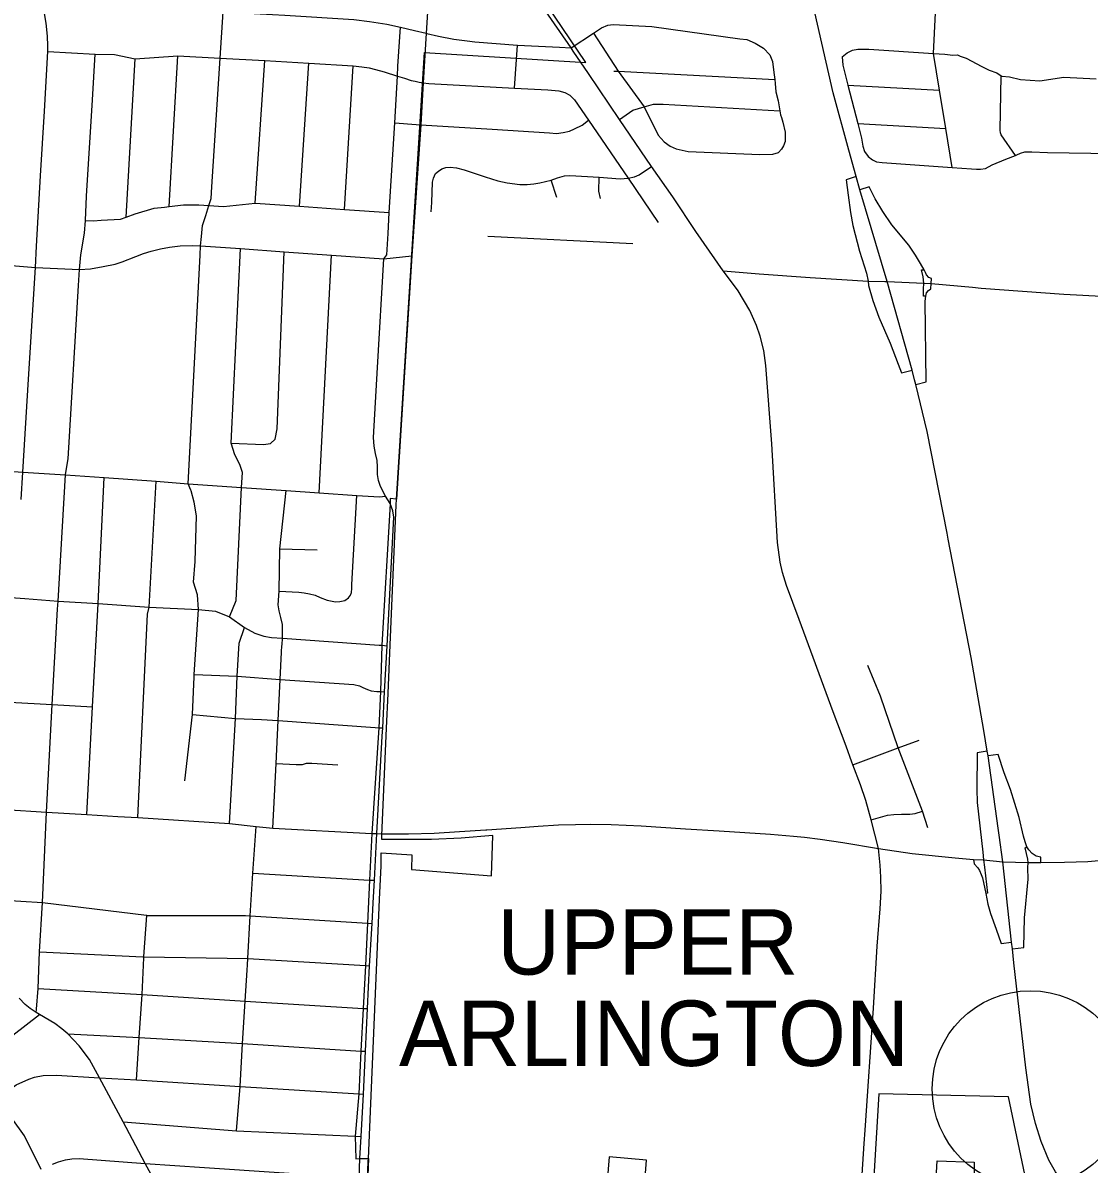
# Model space of a CAD drawing. Extents: x 1659811 to 1934326, y 644115 to 934867.
# Drawn here: x 1812285 to 1820440, y 728904 to 737633 of the extents above; entities that cross this region are included whole.
import ezdxf

# ---------------------------------------------------------------- set-up
doc = ezdxf.new("R2010")
doc.units = 0
for name, color, linetype in [('Default', 7, 'Continuous'), ('GM_X_City_Street', 7, 'Continuous'), ('GM_X_Corporation', 7, 'Continuous'), ('GM_X_Corporation_Text', 7, 'Continuous'), ('GM_X_Interchange_Ramps', 7, 'Continuous'), ('GM_X_State_Route', 7, 'Continuous'), ('GM_X_Township', 7, 'Continuous')]:
    doc.layers.add(name, color=color, linetype=linetype)

msp = doc.modelspace()

# ---------------------------------------------------------------- linework, layer by layer
at = {"layer": 'Default'}
msp.add_circle((1819989.7, 729480.8), 750, dxfattribs=at)
at = {"layer": 'GM_X_City_Street'}
for points in [[(1816494.4, 737417.2), (1816478.5, 737440.8), (1816114.2, 737970.1), (1815899.4, 738296.3), (1815630.5, 738691.2), (1815458.8, 738964.1), (1815421.1, 739022.4)], [(1812383.6, 738116.2), (1812589.3, 737933.9), (1812653.5, 737879.2), (1812703, 737846.3), (1812760.3, 737815.9), (1812832.3, 737787.2), (1812906.9, 737769.4), (1812967.3, 737763.7), (1813188.5, 737753.1), (1813690.1, 737723.5), (1813817.9, 737717.6), (1814288.8, 737690.4), (1814815.6, 737659.5), (1814937.1, 737643.9), (1815069, 737622.2), (1815174.1, 737600.5), (1815280.9, 737574.4), (1815368.5, 737553.6), (1815375.5, 737552)], [(1812272.5, 733987.8), (1812285.5, 734197), (1812328, 734907), (1812381.1, 735762), (1812389.6, 735924.4), (1812420, 736461.7), (1812451.3, 736956.5), (1812476.5, 737414), (1812477.3, 737457.4), (1812473.8, 737530.3), (1812463.4, 737630.1), (1812434.8, 737794.2), (1812424.7, 737857.4)], [(1813570.8, 734059.7), (1813550.1, 734106.9), (1813640.7, 735855.8), (1813644.1, 735927.9), (1813651.1, 735999.9), (1813658.1, 736083.2), (1813685.1, 736159.6), (1813707, 736235.3), (1813725.3, 736289.1), (1813730.9, 736379.2), (1813793.1, 737362.7), (1813817.9, 737717.6)], [(1819391.3, 736526.3), (1819342.5, 736824.6), (1819294.5, 737117.4), (1819248.4, 737398.3), (1819265.6, 737709.6)], [(1815034.2, 732176.6), (1815037.8, 732240.3), (1815049.9, 732517.2), (1815072.5, 732869.6), (1815123, 733851.7), (1815114.3, 733899.9), (1815095.1, 733955.7), (1815057.8, 734013.3), (1815020.5, 734086), (1815004.7, 734134.1), (1814998.4, 734179.8), (1814998.4, 734237.3), (1814995, 734286.2), (1814982.2, 734340.5), (1814972.9, 734394.5), (1814968.4, 734427.8), (1814968, 734461.7), (1814997.9, 734998.1), (1815045, 735829.3), (1815067.8, 735857.6), (1815078.2, 736020.7), (1815086.9, 736182.2), (1815129.4, 736867.9), (1815149.8, 737225.5), (1815154.1, 737301), (1815174.1, 737600.5)], [(1816478.5, 737440.8), (1816648.9, 737554.3), (1816711.6, 737595.8), (1816757.7, 737615.9), (1816799.1, 737620.6), (1817095.6, 737603.6), (1817769, 737511.2), (1817820.8, 737504.3), (1817886.3, 737477.1), (1817949.5, 737439.9), (1817998.6, 737386.9), (1818017.7, 737336.4), (1818028.2, 737252.1), (1818034.7, 737200), (1818038.7, 737167.7), (1818043.6, 737105.5), (1818060.4, 737037), (1818073.4, 736960.4), (1818078.5, 736930.5), (1818085.9, 736908.4), (1818097.5, 736874.1), (1818116, 736795.5), (1818114.8, 736725.4), (1818102.3, 736691.6), (1818085.8, 736665.8)], [(1815375.5, 737552), (1815464.9, 737531.9), (1815580.6, 737507), (1815683.5, 737495.2), (1815741.5, 737486.9), (1816069.2, 737462.1), (1816389.8, 737446.7), (1816478.5, 737440.8)], [(1816648.9, 737554.3), (1816837.7, 737262.3), (1817037.2, 736990.6), (1817142.6, 736774.9), (1817189.7, 736724), (1817235, 736689), (1817280.7, 736670.2), (1817372.2, 736648.5), (1817921.3, 736626.7), (1818021.2, 736628.9), (1818063.4, 736640.2), (1818085.8, 736665.8)], [(1812476.5, 737414), (1812837.5, 737394), (1812986, 737389.7), (1813145, 737356.6), (1813471.3, 737379.3), (1813793.1, 737362.7), (1814136.1, 737343.8), (1814473.3, 737323.7), (1814811.2, 737305.3), (1814878.1, 737296.7), (1814933.6, 737288), (1814983.1, 737275.8), (1815047.4, 737258.5), (1815149.8, 737225.5), (1815203.6, 737209), (1815255.7, 737192.5), (1815285.2, 737185.6), (1815316.4, 737179.5)], [(1812616.6, 734209.4), (1812631.8, 734299.4), (1812710.1, 735623.2), (1812719.7, 735745.6), (1812728.4, 735858.4), (1812756, 736024.2), (1812765.5, 736121.4), (1812772.5, 736307.2), (1812817.6, 737045), (1812837.5, 737394)], [(1816044.3, 737133), (1816069.2, 737462.1)], [(1817673.2, 735693), (1817640.8, 735735.2), (1817432.9, 736037.3), (1817255.2, 736302.8), (1817092.2, 736533.9), (1816848.6, 736893.6), (1816610.1, 737246), (1816494.4, 737417.2)], [(1818551.3, 737372.4), (1818589.2, 737404.6), (1818629.1, 737422.7), (1818671, 737430.8), (1818754.8, 737431), (1819248.4, 737398.3), (1819336, 737392.5), (1819397.9, 737386.7), (1819431.8, 737388.7), (1819453.8, 737378.8), (1819499.8, 737362.9), (1819619.7, 737299.1), (1819675.7, 737271.2), (1819733.6, 737251.3), (1819767, 737228.6), (1819771.6, 737225.4), (1819831.6, 737219.6), (1819915.5, 737199.8), (1820063.3, 737188.1), (1820246.1, 737218.4), (1820492.2, 737203.4)], [(1813075, 736146.5), (1813145, 737356.6)], [(1813404.5, 736227.8), (1813471.3, 737379.3)], [(1814062.4, 736254), (1814136.1, 737343.8)], [(1814401.9, 736231.4), (1814473.3, 737323.7)], [(1814745.3, 736205.5), (1814811.2, 737305.3)], [(1818551.3, 737372.4), (1818555.4, 737308.3), (1818594.3, 737156.9), (1818669.7, 736863.4), (1818698.4, 736752), (1818708.5, 736689.9), (1818722.5, 736649.9), (1818748.6, 736611.9), (1818782.6, 736584), (1818814.6, 736570), (1818856.5, 736564.1), (1819391.3, 736526.3), (1819539.5, 736515.8), (1819577.5, 736513.9), (1819609.4, 736514), (1819647.3, 736520.1), (1819697.2, 736546.3), (1819802.9, 736590.7), (1819875.9, 736618.7), (1819886.7, 736622.9), (1819914.6, 736637), (1819946.6, 736647.1), (1820000.5, 736647.2), (1820120.3, 736641.5), (1820617.7, 736632.6)], [(1816805.6, 737264), (1816837.7, 737262.3), (1818034.7, 737200)], [(1819875.9, 736618.7), (1819766.6, 736776.8), (1819762.6, 736792.8), (1819758.5, 736812.8), (1819767, 737228.6)], [(1815316.4, 737179.5), (1815346, 737173.4), (1815389.4, 737169.9), (1816044.3, 737133), (1816301.2, 737119.6), (1816384.3, 737113.9), (1816429.1, 737100.5), (1816467.3, 737079.2), (1816503.2, 737044.4), (1816610.9, 736888.5), (1816914.9, 736445.3), (1817142.7, 736106.5)], [(1818594.3, 737156.9), (1819294.5, 737117.4)], [(1816848.6, 736893.6), (1816950.8, 736965.8), (1817037.2, 736990.6), (1817106.8, 737011.8), (1817183, 737011.8), (1818073.4, 736960.4)], [(1815129.4, 736867.9), (1815293, 736856.6)], [(1815293, 736856.6), (1815329.5, 736854), (1815873.8, 736819.5), (1816313.6, 736792), (1816367.4, 736787.5), (1816417.9, 736793.1), (1816465, 736805.4), (1816504.3, 736821.1), (1816563.8, 736851.4), (1816610.9, 736888.5)], [(1818669.7, 736863.4), (1819342.5, 736824.6)], [(1815442.2, 736480.3), (1815463.1, 736498.5), (1815490.4, 736515.4), (1815519.1, 736525.9), (1815554.2, 736529.8), (1815601.1, 736524.5), (1815661, 736507.6), (1815819.8, 736454.2), (1815917.5, 736425.6), (1815987.8, 736408.7), (1816085.4, 736397), (1816141.4, 736395.6), (1816192.2, 736400.9), (1816238.4, 736408.3), (1816324.8, 736430.7), (1816373, 736448.7), (1816426.9, 736463.3), (1816469.5, 736466.6), (1816691.6, 736452), (1816854.3, 736440.8), (1816914.9, 736445.3), (1816963.2, 736454.3), (1816997.9, 736471.1), (1817092.2, 736533.9)], [(1815408.4, 736187.3), (1815413.6, 736258.9), (1815418.8, 736415.2), (1815425.3, 736445.1), (1815442.2, 736480.3)], [(1816368.5, 736296.1), (1816324.8, 736430.7)], [(1816704, 736289.4), (1816690.5, 736346.6), (1816691.6, 736452)], [(1812765.5, 736121.4), (1812825.4, 736118.8), (1812884.4, 736123.2), (1813033.2, 736131.3), (1813075, 736146.5), (1813143.8, 736171.4), (1813290.4, 736214.8), (1813368.5, 736223.4), (1813404.5, 736227.8), (1813512.7, 736240.9), (1813630.6, 736240.8), (1813707, 736235.3), (1813820.2, 736227.3), (1814062.4, 736254), (1814401.9, 736231.4), (1814745.3, 736205.5), (1815086.9, 736182.2)], [(1815842.3, 736002.5), (1816950.2, 735944.6)], [(1812043.5, 735788.9), (1812381.1, 735762), (1812719.7, 735745.6), (1812803, 735752.5), (1812899.4, 735769), (1812992.2, 735788.1), (1813046.1, 735805.5), (1813150.2, 735846.3), (1813207.5, 735868), (1813267.4, 735887.9), (1813336.9, 735904.4), (1813406.3, 735917.4), (1813488.8, 735927), (1813580.8, 735929.6), (1813644.1, 735927.9), (1813950.6, 735907), (1814283.1, 735881.8), (1814645, 735856.7), (1815045, 735829.3)], [(1813864.7, 733090.5), (1813917.6, 733216.3), (1813957.4, 734080.4), (1813964, 734193), (1813944.1, 734255.9), (1813907.7, 734328.7), (1813877.9, 734418.1), (1813950.6, 735907)], [(1813877.9, 734418.1), (1814126.2, 734408.2), (1814179.2, 734414.8), (1814215.6, 734447.9), (1814228.9, 734527.3), (1814283.1, 735881.8)], [(1814551.7, 734038), (1814645, 735856.7)], [(1815045, 735829.3), (1815259.6, 735850.6)], [(1817640.8, 735735.2), (1817914.9, 735712.2), (1818306.1, 735686.4)], [(1818624.1, 731979.3), (1818582.5, 732100.6), (1818480.9, 732364.8), (1818221.6, 733069.1), (1818126.1, 733331.1), (1818095.3, 733428.2), (1818076.4, 733508.8), (1818055.1, 733658), (1818012.8, 734414.3), (1817966.1, 735011.8), (1817951.5, 735126.3), (1817924.7, 735235.9), (1817895.5, 735318.7), (1817844.4, 735433.2), (1817756.7, 735584.2), (1817673.2, 735693)], [(1818306.1, 735686.4), (1818749.8, 735657.3), (1818877.7, 735655.4)], [(1818877.7, 735655.4), (1818894, 735655.2), (1819175.6, 735640.8), (1819232.5, 735638.8)], [(1819232.5, 735638.8), (1819548.6, 735610.3)], [(1819548.6, 735610.3), (1819615, 735604.4), (1820246.7, 735559.1), (1820870.1, 735524.7), (1820967.7, 735516.5), (1821051.4, 735502.8), (1821186, 735460.2), (1821273.9, 735409.4), (1821360.4, 735338), (1821675.1, 734990.9), (1821747.7, 734926.3), (1821793.5, 734894), (1821839.2, 734867.1), (1821922.1, 734832.6), (1821991.6, 734816.4)], [(1810013.8, 734728.4), (1810063.4, 734725.9), (1811249.3, 734653.2), (1811308.9, 734639.9), (1811375.1, 734603.5), (1811454.5, 734540.6), (1811673.5, 734341.9), (1811722.1, 734298.5), (1811751.6, 734277.7), (1811786.3, 734257.7), (1811836.7, 734237.8), (1811885.3, 734227.3), (1811966, 734218.7), (1812285.5, 734197), (1812611, 734176.1), (1812907.9, 734156.6), (1813305.2, 734126.7), (1813550.1, 734106.9), (1813957.4, 734080.4), (1814298.4, 734057.2), (1814551.7, 734038), (1814839.9, 734018), (1815013.9, 734009), (1815057.8, 734013.3)], [(1812387.9, 730064.2), (1812391, 730089.2), (1812402.7, 730249.1), (1812413.2, 730528.9), (1812435.6, 730905.3), (1812466, 731596.3), (1812509.4, 732420.1), (1812551.2, 733147.8), (1812554.6, 733210.9), (1812611, 734176.1), (1812616.6, 734209.4)], [(1812775.9, 731579.8), (1812817.6, 732402.7), (1812861.6, 733193.2), (1812907.9, 734156.6)], [(1813164.2, 731554.7), (1813238.8, 733110.6), (1813252.2, 733163.4), (1813305.2, 734126.7)], [(1813595.7, 732631.7), (1813596.5, 732650.2), (1813629.6, 733146.8), (1813619.7, 733259.4), (1813589.9, 733355.4), (1813603.1, 733514.3), (1813613.1, 733861.9), (1813596.5, 733967.9), (1813573.3, 734053.9), (1813570.8, 734059.7)], [(1814267.3, 732876.7), (1814270.5, 732926), (1814272.2, 733031.9), (1814259.2, 733085.7), (1814245.3, 733135.2), (1814238.3, 733181.2), (1814246.1, 733285.4), (1814251.7, 733610.1), (1814298.4, 734057.2)], [(1814246.1, 733285.4), (1814396.3, 733277.6), (1814437.1, 733274.1), (1814477.9, 733267.2), (1814519.6, 733255), (1814559.5, 733237.6), (1814613.3, 733216.8), (1814676.7, 733205.5), (1814710.5, 733206.4), (1814747.9, 733214.2), (1814776.5, 733235), (1814791.5, 733256.7), (1814798.7, 733276.7), (1814799.9, 733307.1), (1814801.7, 733337.5), (1814839.9, 734018)], [(1814251.7, 733610.1), (1814537.3, 733603)], [(1808309.7, 733509.5), (1808803.8, 733478.8), (1809193.5, 733453.8), (1809444.1, 733446.8), (1809676.5, 733426), (1809921.4, 733412.1), (1810241.6, 733389.8), (1810534.2, 733355.4), (1810842, 733332.2), (1811199.6, 733312.3), (1811613.6, 733276.8), (1811911.3, 733255.1), (1812229.9, 733234.3), (1812300.7, 733229.2)], [(1812300.7, 733229.2), (1812554.6, 733210.9), (1812861.6, 733193.2), (1813252.2, 733163.4), (1813629.6, 733146.8), (1813758.7, 733133.6), (1813864.7, 733090.5), (1813980.6, 733007.8), (1814060, 732964.7), (1814129, 732941.6), (1814188, 732932.1), (1814270.5, 732926), (1815010.9, 732874.8), (1815031.4, 732873.1), (1815072.5, 732869.6)], [(1813866.9, 731510.6), (1813911, 732312.5), (1813924.3, 732637), (1813940.8, 732888.6), (1813980.6, 733007.8)], [(1814196.1, 731475.1), (1814222.1, 731968.7), (1814237.4, 732296.7), (1814253.1, 732610.1), (1814263.5, 732819.2), (1814267, 732872.2), (1814267.3, 732876.7)], [(1819205.6, 731477.6), (1819164.2, 731603), (1818980, 732087.5), (1818843.7, 732483.6), (1818746.2, 732718.4)], [(1813525.2, 731835.5), (1813583.3, 732342.3), (1813595.7, 732631.7)], [(1813596.5, 732650.2), (1813924.3, 732637), (1814253.1, 732610.1), (1814816.4, 732573.6), (1814860.7, 732561.4), (1814885.9, 732551), (1814921.5, 732533.6), (1814949.3, 732525), (1814991.8, 732518.9), (1815020.9, 732518), (1815049.9, 732517.2)], [(1811571.1, 732469.5), (1811867.9, 732452.2), (1812185.6, 732437.4), (1812509.4, 732420.1), (1812817.6, 732402.7)], [(1813583.3, 732342.3), (1813911, 732312.5), (1814111.6, 732304.5), (1814237.4, 732296.7), (1814978.8, 732243.7), (1815008.3, 732242), (1815037.8, 732240.3)], [(1814965.5, 730904), (1814974.4, 731076.2), (1814992.1, 731432.4), (1815034.2, 732176.6)], [(1818631.5, 731957.8), (1818980, 732087.5), (1819139.4, 732146.8)], [(1818727.1, 729165.6), (1818791.6, 730097.9), (1818818.4, 730570.5), (1818842, 730857.7), (1818848.2, 730991.2), (1818845.7, 731099.8), (1818840.7, 731192.1), (1818829.5, 731319.4), (1818772.9, 731538.4), (1818732.1, 731685.2), (1818692.3, 731806), (1818631.5, 731957.8), (1818624.1, 731979.3)], [(1814222.1, 731968.7), (1814374.6, 731960.6), (1814422.7, 731962), (1814453.5, 731970), (1814495, 731971.4), (1814694.3, 731958)], [(1812146.6, 731618), (1812466, 731596.3), (1812775.9, 731579.8), (1813011.5, 731564.1), (1813164.2, 731554.7), (1813866.9, 731510.6), (1814068.3, 731487.2), (1814196.1, 731475.1), (1814953.8, 731433.9), (1814992.1, 731432.4)], [(1818772.9, 731538.4), (1818896.7, 731574.6), (1818947.1, 731579.7), (1819005.3, 731582.3), (1819067.3, 731581), (1819110, 731586.2), (1819164.2, 731603)], [(1814002.8, 730428.7), (1814006.5, 730478.1), (1814024.8, 730804.5), (1814044.8, 731130.4), (1814068.3, 731487.2)], [(1815044.8, 731431.7), (1815102.9, 731431), (1815235.3, 731431.6), (1815430.6, 731435.7), (1815624.5, 731447.7), (1815825.2, 731461.1), (1815833.8, 731461.7)], [(1815833.8, 731461.7), (1816092.7, 731479.8), (1816225.9, 731490.3), (1816382.3, 731499), (1816512.5, 731502.6), (1816629.7, 731504), (1816784.6, 731501.2), (1817014.7, 731491.7), (1817351.9, 731468.6), (1817609.6, 731452.7), (1818001.7, 731427.3), (1818179.8, 731412.2), (1818262.3, 731404.9), (1818383.8, 731389.7), (1818557.1, 731364.8), (1818829.5, 731319.4), (1819087.2, 731281.2), (1819415.8, 731246.4), (1819556.1, 731234.9), (1819631.7, 731230.7), (1819780.5, 731217.5), (1819972.2, 731212.4), (1820070.6, 731211), (1820252.3, 731213.9), (1820430.3, 731218.9), (1820652.5, 731239.2)], [(1814992.1, 731432.4), (1815034.7, 731431.9), (1815044.8, 731431.7)], [(1814044.8, 731130.4), (1814937.1, 731076.2), (1814974.4, 731076.2)], [(1810240.6, 731033), (1811477.9, 730967.2), (1811755.1, 730948.7), (1812100.6, 730926.1), (1812435.6, 730905.3), (1813230.1, 730807.5), (1813233.7, 730807.3), (1813987.4, 730807.1), (1814024.8, 730804.5), (1814921.5, 730747.2), (1814957.3, 730744.9)], [(1814791.4, 727587.7), (1814793.3, 727625.8), (1814846.8, 728503.3), (1814858.1, 728798.4), (1814861.3, 728946.6), (1814872, 729115.3), (1814890.2, 729438.9), (1814905, 729768.9), (1814922.1, 730095), (1814936.7, 730422), (1814957.3, 730744.9), (1814965.5, 730904)], [(1813210.3, 730493.1), (1813233.7, 730807.3)], [(1812413.2, 730528.9), (1813203.9, 730490.5), (1813210.1, 730490.2), (1814006.5, 730478.1), (1814906.8, 730422.9), (1814936.7, 730422)], [(1813155.3, 729549.4), (1813174.4, 729874.3), (1813197.6, 730202), (1813209.5, 730481.5), (1813210.1, 730490.2), (1813210.3, 730493.1)], [(1813918.9, 729158.9), (1813946.7, 729498.1), (1813965.8, 729826.2), (1813986.6, 730151.7), (1813999.6, 730387.8), (1814002.8, 730428.7)], [(1812402.7, 730249.1), (1813197.6, 730202), (1813986.6, 730151.7), (1814888, 730096), (1814922.1, 730095)], [(1813309.8, 728745.6), (1813220.2, 728909.7), (1813052, 729229.1), (1812872.3, 729565), (1812795.9, 729703.9), (1812716.9, 729809.8), (1812628.4, 729901.8), (1812584.1, 729939.2), (1812530.3, 729979.1), (1812412.2, 730050.3), (1812387.9, 730064.2), (1812341, 730095.4), (1812303.7, 730126.7), (1812257.3, 730172.7)], [(1811426.5, 729299), (1811901.5, 729654.1), (1812412.2, 730050.3)], [(1812628.4, 729901.8), (1813174.4, 729874.3), (1813965.8, 729826.2), (1814870.6, 729768.3), (1814905, 729768.9)], [(1810954.1, 728888.6), (1811026.6, 728962.4), (1811114.6, 729034.9), (1811198, 729079.7), (1811289.1, 729126), (1811372.5, 729150.7), (1811516, 729175.4), (1811655, 729187.8), (1811739.9, 729198.6), (1811908.1, 729263.4), (1812088.5, 729404.2), (1812234.2, 729511.7), (1812330.2, 729554.8), (1812374.9, 729569.7), (1812441.1, 729581.3), (1812541.6, 729584.1), (1812872.3, 729565), (1813155.3, 729549.4), (1813946.7, 729498.1), (1814855.6, 729442.7), (1814890.2, 729438.9)], [(1812424.6, 728864.5), (1812297.1, 729121.1), (1812201.1, 729255.2), (1812088.5, 729404.2), (1812064.7, 729436)], [(1813052, 729229.1), (1813918.9, 729158.9), (1814826.9, 729117.9), (1814872, 729115.3)], [(1818658, 728114.9), (1818720, 729062.6), (1818727.1, 729165.6)], [(1812511.6, 728903.8), (1812558.6, 728921.9), (1812611.8, 728937.1), (1812660.5, 728946.2), (1812715.2, 728947.8), (1813220.2, 728909.7), (1813675.2, 728878.4), (1814816.4, 728801.9), (1814858.1, 728798.4)]]:
    msp.add_lwpolyline(points, dxfattribs=at)
at = {"layer": 'GM_X_Corporation'}
for points in [[(1814910.5, 728494.9), (1814925.9, 728927.7), (1814927.8, 728948.3), (1815013.6, 730928), (1815025, 731186.5), (1815026.1, 731286.4), (1815260.6, 731270.6), (1815257.2, 731157.6), (1815868.4, 731109.9), (1815880, 731418.7), (1815636, 731397.2), (1815409.2, 731387.5), (1815030.3, 731386.2), (1815031.6, 731417), (1815066.6, 732239), (1815077.8, 732503), (1815093.6, 732876.3), (1815139, 733944.7), (1815141.8, 733988.9), (1815356.3, 737406), (1816589.6, 737330.2), (1815452.4, 739016.6)], [(1820000.3, 728571.3), (1819823.6, 729419), (1818831.1, 729442.5), (1818791.1, 728764.6)], [(1819266.1, 728749.6), (1819276.1, 728929.6), (1819561.1, 728919.6), (1819561.1, 728439.7)]]:
    msp.add_lwpolyline(points, dxfattribs=at)
msp.add_lwpolyline([(1816712.7, 728268.1), (1817270.1, 728221.3), (1817275.5, 728282.3), (1817286.3, 728333.6), (1817295.5, 728361.7), (1817306.3, 728385.6), (1817321.4, 728423.7), (1817344.9, 728469.9), (1817021.1, 728500.2), (1817054.5, 728934.8), (1816768.2, 728959.9)], close=True, dxfattribs=at)
at = {"layer": 'GM_X_Interchange_Ramps'}
for points in [[(1818657.7, 736457.1), (1818580.2, 736432.8), (1818596, 736314.1), (1818614.4, 736181.2), (1818632.1, 736083.3), (1818683, 735887), (1818735.9, 735718.3), (1818749.8, 735657.3)], [(1819232.5, 735638.8), (1819234.4, 735677.9), (1819214.8, 735685.9), (1819197, 735705.5), (1819187.2, 735722.3), (1819176.9, 735744.5), (1819151.1, 735793), (1819110.6, 735856.5), (1819060.8, 735933.6), (1818930.3, 736087.7), (1818861.7, 736189.4), (1818802.7, 736287.9), (1818757.7, 736378.3), (1818685, 736355.5)], [(1819175.6, 735640.8), (1819169.4, 735689.4), (1819158, 735744.1), (1819176.9, 735744.5)], [(1818749.8, 735657.3), (1818752.7, 735624.4), (1818784.1, 735508.4), (1818830.8, 735382.1), (1818917.8, 735183.6), (1818980.2, 735022), (1819004.3, 734956.5), (1819087.3, 734976.3)], [(1819113.5, 734867.6), (1819194, 734886.8), (1819185.5, 735504.8), (1819190.3, 735541.6), (1819195.6, 735568), (1819211.3, 735586.7), (1819229.1, 735597.8), (1819232.5, 735638.8)], [(1819190.3, 735541.6), (1819173.7, 735541.3), (1819172.7, 735595), (1819175.6, 735640.8)], [(1819660.8, 732063.9), (1819583, 732049.2), (1819580.1, 731773.5), (1819583.4, 731671.2), (1819627, 731289.4), (1819631.7, 731230.7)], [(1820070.6, 731211), (1820069, 731251.6), (1820033.8, 731261.1), (1820004.2, 731280.2), (1819977.6, 731308.3), (1819963.4, 731331.1), (1819949.5, 731369.8), (1819938, 731412), (1819904.2, 731556.4), (1819839, 731770.3), (1819790.7, 731898.4), (1819744.5, 732037.4), (1819666.4, 732027.6)], [(1819972.2, 731212.4), (1819970.7, 731238.2), (1819951.4, 731323.6), (1819963.4, 731331.1)], [(1819556.1, 731234.9), (1819561.3, 731201), (1819587.1, 731171.7), (1819599.8, 731149.6), (1819614.5, 731119), (1819623, 731093.7), (1819649.6, 730973.4), (1819665.1, 730892.4), (1819685.6, 730822), (1819729.3, 730700.8), (1819766.2, 730592.2), (1819846.8, 730601.2)], [(1819631.7, 731230.7), (1819638.8, 731177), (1819662.9, 730976.1), (1819649.6, 730973.4)], [(1819852.2, 730552.4), (1819939.3, 730562.1), (1819944.4, 730788.9), (1819973, 731084.4), (1819971.4, 731170.8), (1819972.2, 731212.4)]]:
    msp.add_lwpolyline(points, dxfattribs=at)
at = {"layer": 'GM_X_State_Route'}
for points in [[(1818894, 735655.2), (1818685, 736355.5), (1818657.7, 736457.1), (1818602.9, 736658.9), (1818481.7, 737098.3), (1818308.7, 737858.5)], [(1819104.8, 734903.8), (1819087.3, 734976.3), (1818894, 735655.2)], [(1819353.6, 733728.9), (1819201.3, 734508.6), (1819113.5, 734867.6), (1819104.8, 734903.8)], [(1819633.8, 732220.3), (1819537.6, 732779), (1819362.3, 733684.1), (1819353.6, 733728.9)], [(1819752.3, 731420.1), (1819744.9, 731473.1), (1819666.4, 732027.6), (1819660.8, 732063.9), (1819633.8, 732220.3)], [(1819864.3, 730444.4), (1819852.2, 730552.4), (1819846.8, 730601.2), (1819780.5, 731217.5), (1819752.3, 731420.1)], [(1820420.5, 728567), (1820362.6, 728618.8), (1820295.4, 728696.3), (1820238.7, 728763.4), (1820182, 728845.9), (1820132.2, 728935.2), (1820073.5, 729077.2), (1820029.7, 729216.6), (1819993.9, 729364), (1819954.1, 729641.1), (1819864.3, 730444.4)]]:
    msp.add_lwpolyline(points, dxfattribs=at)
at = {"layer": 'GM_X_Township'}
msp.add_lwpolyline([(1815458.8, 738964.1), (1815368.5, 737553.6), (1815346, 737173.4), (1815329.5, 736854), (1815259.6, 735850.6), (1815141.8, 733988.9), (1815095.2, 733995.2), (1815095.1, 733955.6), (1815031.4, 732873.1), (1815020.9, 732518), (1815008.3, 732242), (1814953.8, 731433.9), (1814937.1, 731076.2), (1814921.5, 730747.2), (1814906.8, 730422.9), (1814888, 730096), (1814870.7, 729768.3), (1814855.6, 729442.7), (1814826.9, 729117.9), (1814833, 728946), (1814861.2, 728946.6), (1814927.8, 728948.3), (1814910.5, 728494.9)], dxfattribs=at)

# ---------------------------------------------------------------- texts
at = {"layer": 'GM_X_Corporation_Text'}
for s, p in [('UPPER', (1815912, 730354.3)), ('ARLINGTON', (1815161.8, 729655.5))]:
    msp.add_text(s, height=500, rotation=0.00001, dxfattribs=at).set_placement(p)

doc.saveas('drawing.dxf')
